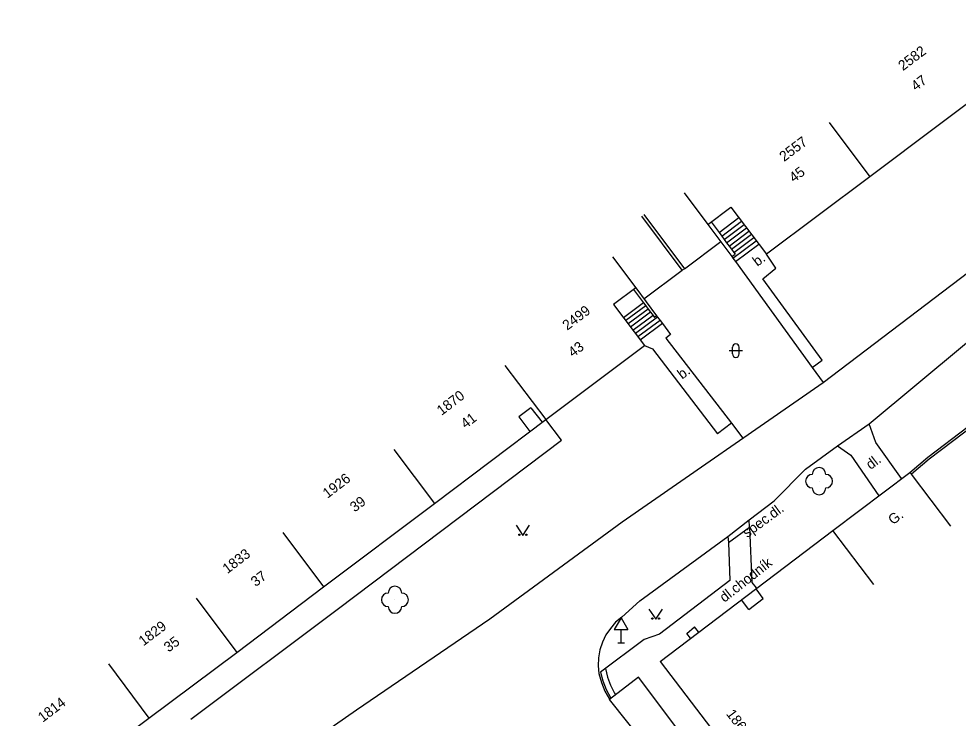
# Model space of a CAD drawing. Extents: x -584400 to -581602, y -1210894 to -1208793.
# Drawn here: x -582400.2 to -582330.8, y -1209155.5 to -1209103.9 of the extents above; entities that cross this region are included whole.
import ezdxf

# ---------------------------------------------------------------- set-up
doc = ezdxf.new("R2010")
doc.units = 0
for name, color, linetype in [('BUDOVY_MĚŘ', 7, 'Continuous'), ('POMOC_POPIS', 7, 'Continuous'), ('ROZHRANÍ_PLOCH', 7, 'Continuous'), ('ZELEŇ', 7, 'Continuous'), ('ZN_DOPLŇKOVÉ', 7, 'Continuous'), ('ZN_KULTUR', 7, 'Continuous'), ('Č_POPIS_EVID', 7, 'Continuous')]:
    doc.layers.add(name, color=color, linetype=linetype)

msp = doc.modelspace()

# ---------------------------------------------------------------- linework, layer by layer
at = {"layer": 'BUDOVY_MĚŘ'}
for points in [[(-582329.84, -1209103.85), (-582326.93, -1209107.73), (-582337.32, -1209115.52)], [(-582340.32, -1209111.52), (-582337.32, -1209115.52)], [(-582337.32, -1209115.52), (-582344.96, -1209121.25)], [(-582351.03, -1209116.7), (-582349.28, -1209119.04), (-582347.58, -1209117.76), (-582344.96, -1209121.25)], [(-582356.34, -1209121.44), (-582354.62, -1209123.73), (-582356.26, -1209124.95), (-582353.98, -1209127.99)], [(-582361.27, -1209133.45), (-582353.98, -1209127.99)], [(-582364.29, -1209129.46), (-582361.27, -1209133.45)], [(-582369.49, -1209139.66), (-582361.27, -1209133.45)], [(-582372.5, -1209135.67), (-582369.49, -1209139.66)], [(-582340.05, -1209141.66), (-582334.36, -1209137.36)], [(-582331.34, -1209141.34), (-582334.25, -1209137.5), (-582334.36, -1209137.36)], [(-582377.69, -1209145.81), (-582369.49, -1209139.66)], [(-582380.69, -1209141.81), (-582377.69, -1209145.81)], [(-582352.81, -1209151.34), (-582340.05, -1209141.66)], [(-582337.03, -1209145.64), (-582340.05, -1209141.66)], [(-582384.1, -1209150.66), (-582377.69, -1209145.81)], [(-582387.1, -1209146.65), (-582384.1, -1209150.66)], [(-582390.58, -1209155.51), (-582384.1, -1209150.66)], [(-582352.81, -1209151.34), (-582345.61, -1209160.76)], [(-582393.58, -1209151.51), (-582390.58, -1209155.51)], [(-582400.2, -1209162.7), (-582390.58, -1209155.51)]]:
    msp.add_lwpolyline(points, dxfattribs=at)
at = {"layer": 'ROZHRANÍ_PLOCH'}
for points in [[(-582337.37, -1209133.77), (-582319.6, -1209119), (-582312.37, -1209113.35), (-582310.58, -1209112.25), (-582308.75, -1209111.23), (-582306.89, -1209110.27), (-582304.99, -1209109.38), (-582303.05, -1209108.57), (-582301.71, -1209108.06)], [(-582348.46, -1209119.64), (-582347, -1209118.53)], [(-582349.28, -1209119.04), (-582347.51, -1209121.42)], [(-582349.04, -1209118.86), (-582348.46, -1209119.64)], [(-582348.26, -1209119.92), (-582346.79, -1209118.81)], [(-582348.08, -1209120.16), (-582346.61, -1209119.05)], [(-582347.9, -1209120.4), (-582346.43, -1209119.29)], [(-582340.78, -1209130.73), (-582325.6, -1209119.19)], [(-582348.46, -1209119.64), (-582348.26, -1209119.92)], [(-582348.26, -1209119.92), (-582348.08, -1209120.16)], [(-582347.72, -1209120.64), (-582346.25, -1209119.53)], [(-582347.54, -1209120.88), (-582346.07, -1209119.77)], [(-582347.36, -1209121.12), (-582345.89, -1209120.01)], [(-582348.08, -1209120.16), (-582347.9, -1209120.4)], [(-582347.9, -1209120.4), (-582347.72, -1209120.64)], [(-582347.72, -1209120.64), (-582347.54, -1209120.88)], [(-582347.43, -1209121.54), (-582345.71, -1209120.25)], [(-582347.25, -1209121.79), (-582345.53, -1209120.49)], [(-582347.54, -1209120.88), (-582347.36, -1209121.12)], [(-582347.51, -1209121.42), (-582347.27, -1209121.24)], [(-582347.51, -1209121.42), (-582347.43, -1209121.54)], [(-582347.36, -1209121.12), (-582347.27, -1209121.24)], [(-582341.59, -1209129.61), (-582340.83, -1209129.06), (-582345.23, -1209123.05), (-582344.27, -1209122.28), (-582344.96, -1209121.25)], [(-582347.43, -1209121.54), (-582347.25, -1209121.79)], [(-582347.25, -1209121.79), (-582341.59, -1209129.61)], [(-582354.78, -1209123.85), (-582354.05, -1209124.83)], [(-582354.62, -1209123.73), (-582353.07, -1209125.8)], [(-582354.05, -1209124.83), (-582355.52, -1209125.94)], [(-582354.05, -1209124.83), (-582353.88, -1209125.05)], [(-582353.88, -1209125.05), (-582355.36, -1209126.15)], [(-582353.7, -1209125.29), (-582355.18, -1209126.39)], [(-582353.52, -1209125.53), (-582355, -1209126.63)], [(-582353.88, -1209125.05), (-582353.7, -1209125.29)], [(-582353.7, -1209125.29), (-582353.52, -1209125.53)], [(-582353.52, -1209125.53), (-582353.34, -1209125.77)], [(-582353.34, -1209125.77), (-582354.82, -1209126.87)], [(-582353, -1209125.89), (-582354.64, -1209127.11)], [(-582352.82, -1209126.13), (-582354.46, -1209127.35)], [(-582353.34, -1209125.77), (-582353.23, -1209125.92)], [(-582353.07, -1209125.8), (-582353.23, -1209125.92)], [(-582353.07, -1209125.8), (-582353, -1209125.89)], [(-582353, -1209125.89), (-582352.82, -1209126.13)], [(-582352.82, -1209126.13), (-582352.64, -1209126.37)], [(-582352.64, -1209126.37), (-582354.28, -1209127.59)], [(-582352.64, -1209126.37), (-582352.04, -1209127.17), (-582352.4, -1209127.45), (-582347.55, -1209133.72)], [(-582353.98, -1209127.99), (-582353.38, -1209128.23), (-582348.57, -1209134.5)], [(-582341.59, -1209129.61), (-582340.78, -1209130.73)], [(-582392.73, -1209168.05), (-582380.13, -1209158.29), (-582375.26, -1209154.89), (-582365.39, -1209148.17), (-582355.61, -1209141), (-582340.78, -1209130.73)], [(-582362.36, -1209132.58), (-582363.26, -1209133.26), (-582362.45, -1209134.34)], [(-582362.36, -1209132.58), (-582361.54, -1209133.66)], [(-582387.48, -1209155.6), (-582376.59, -1209147.41), (-582360.1, -1209134.98), (-582361.27, -1209133.45)], [(-582347.55, -1209133.72), (-582348.57, -1209134.5)], [(-582347.55, -1209133.72), (-582346.7, -1209134.83)], [(-582339.72, -1209135.41), (-582337.37, -1209133.77)], [(-582334.97, -1209137.82), (-582336.87, -1209135.15), (-582337.37, -1209133.77)], [(-582344.38, -1209139.46), (-582342.07, -1209137.12), (-582339.72, -1209135.41)], [(-582339.72, -1209135.41), (-582338.72, -1209136.08), (-582336.66, -1209139.09)], [(-582346.23, -1209140.87), (-582344.38, -1209139.46)], [(-582347.81, -1209142.09), (-582346.23, -1209140.87)], [(-582346.21, -1209141.4), (-582346.23, -1209140.87)], [(-582347.77, -1209142.54), (-582346.21, -1209141.4)], [(-582346.21, -1209141.4), (-582346.05, -1209145.49), (-582345.72, -1209145.89)], [(-582354.31, -1209146.85), (-582347.81, -1209142.09)], [(-582347.81, -1209142.09), (-582347.77, -1209142.54)], [(-582347.77, -1209142.54), (-582347.66, -1209145.34), (-582352.86, -1209149.3), (-582354, -1209149.71), (-582357.21, -1209152.12), (-582357.04, -1209152.77), (-582356.79, -1209153.4), (-582356.47, -1209154), (-582356.44, -1209154.05)], [(-582346.27, -1209147.49), (-582345.2, -1209146.67), (-582345.73, -1209145.97)], [(-582354.31, -1209146.85), (-582355.65, -1209148.05)], [(-582346.27, -1209147.49), (-582346.8, -1209146.78)], [(-582355.65, -1209148.05), (-582356.1, -1209148.43), (-582356.49, -1209148.88), (-582356.82, -1209149.37), (-582357.07, -1209149.9), (-582357.26, -1209150.46), (-582357.26, -1209150.48), (-582357.36, -1209151.07), (-582357.39, -1209151.66), (-582357.34, -1209152.22)], [(-582350.57, -1209149.6), (-582350.84, -1209149.26), (-582350.28, -1209148.78)], [(-582349.98, -1209149.14), (-582350.28, -1209148.78)], [(-582356.84, -1209151.84), (-582356.7, -1209152.48), (-582356.47, -1209153.09), (-582356.18, -1209153.67), (-582356.1, -1209153.79)], [(-582357.34, -1209152.22), (-582357.15, -1209152.88), (-582356.89, -1209153.51), (-582356.56, -1209154.11), (-582356.55, -1209154.13)], [(-582346.19, -1209163.44), (-582354.4, -1209152.49), (-582356.55, -1209154.13)], [(-582348.93, -1209163.72), (-582356.55, -1209154.13)]]:
    msp.add_lwpolyline(points, dxfattribs=at)
at = {"layer": 'ZELEŇ'}
for centre in [(-582341.07, -1209138.01), (-582372.41, -1209146.77)]:
    msp.add_circle(centre, 0.0005, dxfattribs=at)
for centre, start, end in [((-582341.07, -1209137.51), 0, 179.99999), ((-582341.57, -1209138.01), 89.99999, 269.99999), ((-582340.57, -1209138.01), 270, 89.99999), ((-582341.07, -1209138.51), 179.99999, 359.99999), ((-582372.41, -1209146.27), 0, 179.99999), ((-582372.91, -1209146.77), 89.99999, 269.99999), ((-582371.91, -1209146.77), 270, 89.99999), ((-582372.41, -1209147.27), 179.99999, 359.99999)]:
    msp.add_arc(centre, 0.5, start, end, dxfattribs=at)
at = {"layer": 'ZN_DOPLŇKOVÉ'}
for p, q in [((-582355.7, -1209148.094), (-582356.2, -1209148.96)), ((-582355.7, -1209148.094), (-582355.2, -1209148.96)), ((-582356.2, -1209148.96), (-582355.2, -1209148.96)), ((-582355.7, -1209149.96), (-582355.7, -1209148.96)), ((-582355.95, -1209149.96), (-582355.45, -1209149.96))]:
    msp.add_line(p, q, dxfattribs=at)
for points in [[(-582351.18, -1209122.43), (-582354.17, -1209118.42)], [(-582354.01, -1209118.3), (-582351.02, -1209122.31)], [(-582351.02, -1209122.31), (-582348.34, -1209120.31)], [(-582354.02, -1209124.53), (-582351.18, -1209122.43)], [(-582351.02, -1209122.31), (-582351.18, -1209122.43)], [(-582334.36, -1209137.36), (-582333.04, -1209136.24), (-582327.07, -1209131.71), (-582317.12, -1209124.02)], [(-582317.02, -1209124.17), (-582326.96, -1209131.85), (-582332.93, -1209136.38), (-582334.25, -1209137.5)]]:
    msp.add_lwpolyline(points, dxfattribs=at)
at = {"layer": 'ZN_KULTUR'}
for p, q in [((-582347.72, -1209128.36), (-582346.72, -1209128.36)), ((-582347.47, -1209128.61), (-582347.47, -1209128.11)), ((-582346.97, -1209128.61), (-582346.97, -1209128.11))]:
    msp.add_line(p, q, dxfattribs=at)
for points in [[(-582363.46, -1209141.27), (-582362.96, -1209142.02), (-582362.46, -1209141.27)], [(-582353.64, -1209147.46), (-582353.14, -1209148.21), (-582352.64, -1209147.46)]]:
    msp.add_lwpolyline(points, dxfattribs=at)
for centre in [(-582363.21, -1209141.97), (-582362.71, -1209141.97), (-582353.39, -1209148.16), (-582352.89, -1209148.16)]:
    msp.add_circle(centre, 0.05, dxfattribs=at)
for centre, start, end in [((-582347.22, -1209128.11), 0, 179.99999), ((-582347.22, -1209128.61), 179.99999, 359.99999)]:
    msp.add_arc(centre, 0.25, start, end, dxfattribs=at)

# ---------------------------------------------------------------- texts
at = {"layer": 'POMOC_POPIS'}
for s, rotation, p in [('b.', 36.71324, (-582345.63, -1209122.18)), ('b.', 36.71324, (-582351.19, -1209130.51)), ('dl.', 37.10343, (-582337.26, -1209137.19)), ('spec.dl.', 36.28255, (-582346.38, -1209142.22)), ('G.', 37.11896, (-582335.61, -1209141.27)), ('dl.chodník', 38.14644, (-582348.06, -1209147))]:
    msp.add_text(s, height=0.75, rotation=rotation, dxfattribs=at).set_placement(p)
at = {"layer": 'Č_POPIS_EVID'}
for s, rotation, p in [('2582', 36.89636, (-582334.87, -1209107.72)), ('47', 36.89636, (-582333.92, -1209109.22)), ('2557', 36.84949, (-582343.65, -1209114.43)), ('45', 36.84949, (-582342.93, -1209115.98)), ('2499', 36.83339, (-582359.68, -1209126.9)), ('43', 36.83339, (-582359.26, -1209128.89)), ('1870', 37.36498, (-582368.96, -1209133.19)), ('41', 37.0702, (-582367.19, -1209134.16)), ('1926', 37.36498, (-582377.39, -1209139.31)), ('39', 36.85425, (-582375.38, -1209140.33)), ('1833', 37.36498, (-582384.79, -1209144.88)), ('37', 37.08658, (-582382.7, -1209145.84)), ('1829', 37.36498, (-582390.99, -1209150.22)), ('35', 36.8515, (-582389.13, -1209150.68)), ('1814', 37.36498, (-582398.43, -1209155.86)), ('1867', 307.38704, (-582347.97, -1209155.21))]:
    msp.add_text(s, height=0.75, rotation=rotation, dxfattribs=at).set_placement(p)

doc.saveas('drawing.dxf')
